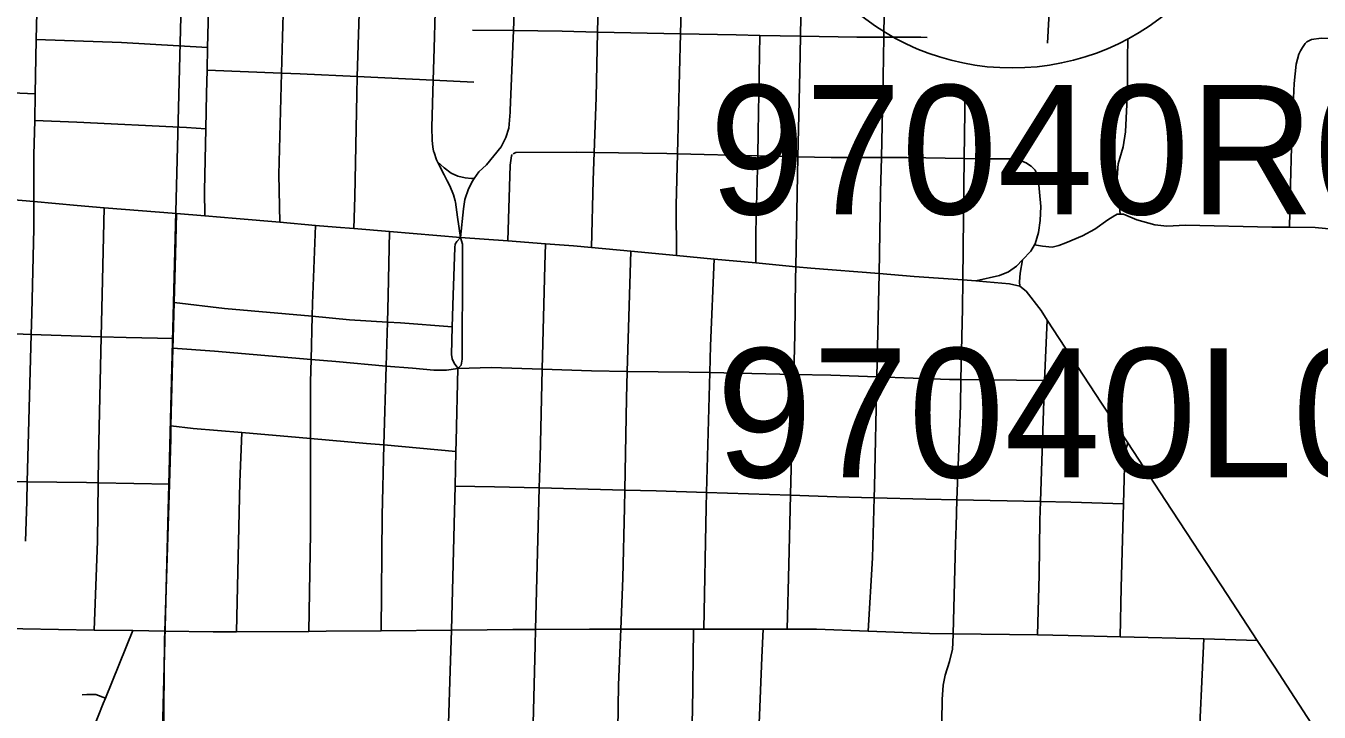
# Model space of a CAD drawing. Extents: x -157.2 to -99.3, y 12.2 to 46.2.
# Drawn here: x -145.747 to -144.645, y 34.467 to 35.051 of the extents above; entities that cross this region are included whole.
import ezdxf

# ---------------------------------------------------------------- set-up
doc = ezdxf.new("R2010")
doc.units = 0
for name, color, linetype in [('tdCoCityStreetMajor', 7, 'Continuous'), ('tdCoCityStreetMinor', 7, 'Continuous'), ('tdCoSectLine', 7, 'Continuous'), ('tdCoShieldStRte', 7, 'Continuous'), ('tdCoStrucPriMaintName', 7, 'Continuous')]:
    doc.layers.add(name, color=color, linetype=linetype)

msp = doc.modelspace()

# ---------------------------------------------------------------- linework, layer by layer
at = {"layer": 'tdCoCityStreetMajor'}
for p, q in [((-144.9488, 34.8348), (-144.9376, 34.834)), ((-145.3749, 34.8217), (-145.3749, 34.8219)), ((-145.3802, 34.6975), (-145.3787, 34.7595)), ((-145.3788, 34.7596), (-145.3787, 34.7595)), ((-145.3319, 34.5372), (-145.3126, 34.5373))]:
    msp.add_line(p, q, dxfattribs=at)
for points in [[(-145.0201, 34.8402), (-145.0187, 34.9099), (-145.0181, 34.939), (-145.0167, 35.0075), (-145.0161, 35.0416), (-145.0153, 35.0847), (-145.0145, 35.1435), (-145.0142, 35.1671), (-145.0137, 35.1965), (-145.0122, 35.2054), (-145.0093, 35.2219), (-145.0091, 35.227), (-145.0089, 35.2307)], [(-145.3343, 34.9777), (-145.3341, 34.9794), (-145.3315, 35.0471), (-145.3292, 35.1081), (-145.3284, 35.1289)], [(-144.661, 35.0299), (-144.6595, 35.0327), (-144.6573, 35.036), (-144.6556, 35.0374), (-144.6519, 35.0394), (-144.6435, 35.0406), (-144.6201, 35.0401), (-144.6038, 35.0391)], [(-144.6706, 34.8797), (-144.6699, 34.9055), (-144.6684, 34.9583), (-144.6664, 35.0022), (-144.6649, 35.0184), (-144.6625, 35.0271), (-144.661, 35.0299)], [(-145.3766, 34.871), (-145.3741, 34.8953), (-145.3728, 34.9032), (-145.3696, 34.9123), (-145.3664, 34.919), (-145.3649, 34.9212), (-145.361, 34.9269), (-145.3543, 34.9328), (-145.3418, 34.9481), (-145.3378, 34.956), (-145.3354, 34.9641), (-145.3343, 34.9777)], [(-145.0181, 34.939), (-144.9964, 34.939), (-144.9476, 34.9382), (-144.9281, 34.9378), (-144.9077, 34.9378), (-144.8998, 34.9366), (-144.8948, 34.9346), (-144.891, 34.932)], [(-144.9001, 34.8295), (-144.9005, 34.8333), (-144.8998, 34.8407), (-144.8978, 34.852), (-144.8909, 34.8594), (-144.8877, 34.8647), (-144.8872, 34.8655), (-144.8842, 34.8752), (-144.8828, 34.8855), (-144.8823, 34.8974), (-144.8845, 34.9218), (-144.8872, 34.9282), (-144.8904, 34.9316), (-144.891, 34.932)], [(-145.8001, 34.9068), (-145.7398, 34.9015), (-145.703, 34.8982), (-145.68, 34.8963)], [(-145.68, 34.8963), (-145.6185, 34.8913), (-145.5943, 34.8893), (-145.5676, 34.8871), (-145.5305, 34.8839), (-145.5001, 34.8812), (-145.4823, 34.8797), (-145.4673, 34.8785), (-145.4371, 34.876), (-145.3766, 34.871)], [(-144.8877, 34.8647), (-144.881, 34.8636), (-144.8727, 34.8628), (-144.867, 34.8641), (-144.8611, 34.8665), (-144.8468, 34.8725), (-144.8364, 34.8781), (-144.8253, 34.886), (-144.8194, 34.8897), (-144.8186, 34.8901), (-144.8174, 34.8907), (-144.8146, 34.8908), (-144.812, 34.8909), (-144.8006, 34.886), (-144.7851, 34.8818), (-144.775, 34.8806), (-144.7592, 34.8816), (-144.6855, 34.8799), (-144.6706, 34.8797), (-144.6485, 34.8794), (-144.6339, 34.8781)], [(-145.3766, 34.871), (-145.3797, 34.8677), (-145.3812, 34.8652), (-145.3815, 34.8625), (-145.3827, 34.8218)], [(-145.3766, 34.871), (-145.3363, 34.8681), (-145.3042, 34.8657)], [(-145.3749, 34.8219), (-145.3748, 34.8591), (-145.3748, 34.8652), (-145.3766, 34.871)], [(-145.3042, 34.8657), (-145.2803, 34.8639), (-145.2649, 34.8625), (-145.2315, 34.8593), (-145.1927, 34.8557), (-145.1605, 34.8526), (-145.125, 34.8493), (-145.091, 34.8461), (-145.0783, 34.8449), (-145.0201, 34.8402), (-144.9903, 34.8378), (-144.9488, 34.8348)], [(-144.9376, 34.834), (-144.9286, 34.8333), (-144.9089, 34.8314), (-144.9003, 34.8296), (-144.9001, 34.8295), (-144.8949, 34.8254), (-144.882, 34.8087), (-144.8768, 34.8007), (-144.8305, 34.73), (-144.8082, 34.6961), (-144.776, 34.6471), (-144.7235, 34.567), (-144.698, 34.528), (-144.683, 34.5051), (-144.6453, 34.4469), (-144.6203, 34.4104)], [(-145.3827, 34.8218), (-145.3835, 34.795), (-145.3842, 34.7713), (-145.3837, 34.7676), (-145.382, 34.7641), (-145.3788, 34.7596)], [(-145.3787, 34.7595), (-145.376, 34.7624), (-145.3751, 34.7673), (-145.375, 34.7944), (-145.3749, 34.8215)], [(-145.3718, 33.8925), (-145.3786, 33.9566), (-145.388, 34.0346), (-145.3913, 34.0556), (-145.392, 34.0597), (-145.3945, 34.0753), (-145.396, 34.1106), (-145.394, 34.1696), (-145.3936, 34.1907), (-145.3917, 34.2896), (-145.3908, 34.3333), (-145.3893, 34.3779), (-145.3882, 34.4123), (-145.3852, 34.5022), (-145.3843, 34.5368), (-145.3817, 34.6381), (-145.3812, 34.6594), (-145.3805, 34.6889), (-145.3802, 34.6975)], [(-145.8739, 34.5398), (-145.8359, 34.5391), (-145.8102, 34.5387), (-145.7723, 34.5381), (-145.7494, 34.5378), (-145.6886, 34.5368), (-145.6557, 34.5363), (-145.6283, 34.5358), (-145.5873, 34.5352), (-145.5673, 34.5353), (-145.5058, 34.5356), (-145.4909, 34.5357), (-145.444, 34.5362)], [(-145.444, 34.5362), (-145.3843, 34.5368), (-145.3538, 34.5371), (-145.3319, 34.5372)], [(-145.3126, 34.5373), (-145.3126, 34.5373), (-145.2667, 34.5374), (-145.2401, 34.5374), (-145.1781, 34.5374), (-145.1694, 34.5374), (-145.1188, 34.5374)], [(-145.1188, 34.5374), (-145.0983, 34.5374), (-145.0734, 34.5374), (-145.0292, 34.5358), (-144.9772, 34.5339), (-144.957, 34.5336), (-144.8852, 34.5326), (-144.8591, 34.5322), (-144.8148, 34.5311), (-144.7435, 34.5292), (-144.698, 34.528)]]:
    msp.add_lwpolyline(points, dxfattribs=at)
at = {"layer": 'tdCoCityStreetMinor'}
for p, q in [((-145.087, 35.0424), (-145.0853, 35.1311)), ((-145.3664, 35.0475), (-145.3315, 35.0471)), ((-145.3998, 35.0048), (-145.3651, 35.0032)), ((-145.7764, 34.9949), (-145.7388, 34.9932)), ((-145.091, 34.8461), (-145.0892, 34.9397)), ((-145.022, 34.7523), (-145.0201, 34.8402)), ((-145.1669, 34.6539), (-145.1643, 34.756)), ((-144.9504, 34.7501), (-144.8791, 34.7493)), ((-145.4417, 34.6944), (-145.3805, 34.6889)), ((-145.685, 34.6622), (-145.6245, 34.661)), ((-144.9537, 34.6476), (-144.8825, 34.6462))]:
    msp.add_line(p, q, dxfattribs=at)
for points in [[(-145.5289, 35.0109), (-145.5281, 35.0416), (-145.5265, 35.1009), (-145.5253, 35.1479), (-145.5247, 35.1703), (-145.5234, 35.2157), (-145.5232, 35.2362)], [(-144.8765, 35.0364), (-144.871, 35.1414), (-144.8707, 35.1477), (-144.8697, 35.1654), (-144.8673, 35.2187), (-144.8669, 35.2263)], [(-145.1891, 35.0444), (-145.1863, 35.1473), (-145.186, 35.157), (-145.1858, 35.1765), (-145.1855, 35.2049)], [(-145.3954, 35.1638), (-145.3958, 35.1506), (-145.3963, 35.135), (-145.3973, 35.0945), (-145.399, 35.0319), (-145.3998, 35.0048), (-145.401, 34.9649), (-145.4007, 34.9535), (-145.4, 34.9482)], [(-145.2598, 35.0459), (-145.2585, 35.1048), (-145.2573, 35.1395), (-145.2574, 35.1481)], [(-145.7398, 34.9015), (-145.7398, 34.9413), (-145.7392, 34.9707), (-145.7388, 34.9932), (-145.7378, 35.0396), (-145.7369, 35.0858), (-145.7367, 35.1098)], [(-145.5943, 34.8893), (-145.5946, 34.9107), (-145.5935, 34.9636), (-145.5929, 34.9935), (-145.5924, 35.0135), (-145.592, 35.0328), (-145.5909, 35.0759), (-145.5902, 35.1039)], [(-145.4673, 34.8785), (-145.4664, 34.9057), (-145.4649, 34.9928), (-145.4645, 35.008), (-145.4618, 35.0977)], [(-145.7378, 35.0396), (-145.6652, 35.0369), (-145.592, 35.0328)], [(-145.3315, 35.0471), (-145.2899, 35.0466), (-145.2598, 35.0459)], [(-145.2649, 34.8625), (-145.2635, 34.9198), (-145.2626, 34.9433), (-145.261, 34.9901), (-145.2598, 35.0459)], [(-145.2598, 35.0459), (-145.1891, 35.0444), (-145.1417, 35.0434), (-145.1216, 35.043), (-145.087, 35.0424)], [(-145.1918, 34.9423), (-145.19, 35.0115), (-145.1891, 35.0444)], [(-145.1234, 34.9406), (-145.1229, 34.9607), (-145.1216, 35.043)], [(-145.0892, 34.9397), (-145.0885, 34.9752), (-145.0875, 35.0122), (-145.087, 35.0424)], [(-145.087, 35.0424), (-145.0391, 35.0416), (-145.0161, 35.0416)], [(-145.0161, 35.0416), (-144.9844, 35.0416), (-144.9792, 35.0412)], [(-144.8146, 34.8908), (-144.8159, 34.9033), (-144.8173, 34.922), (-144.8164, 34.9336), (-144.8122, 34.9482), (-144.8102, 34.961), (-144.8085, 34.9958), (-144.8085, 35.0229), (-144.8082, 35.0404)], [(-145.5924, 35.0135), (-145.5289, 35.0109), (-145.5131, 35.0103), (-145.4645, 35.008), (-145.3998, 35.0048), (-145.3998, 35.0048)], [(-145.5305, 34.8839), (-145.5313, 34.9245), (-145.5289, 35.0109)], [(-144.9476, 34.9382), (-144.9471, 34.9783), (-144.9471, 34.9884)], [(-145.7392, 34.9707), (-145.7032, 34.9691), (-145.6098, 34.9647), (-145.5935, 34.9636)], [(-145.4, 34.9482), (-145.3995, 34.9444), (-145.3991, 34.9434), (-145.397, 34.9372), (-145.3961, 34.9355), (-145.3943, 34.9321), (-145.3904, 34.9242), (-145.3878, 34.9192)], [(-145.3363, 34.8681), (-145.3341, 34.9324), (-145.3331, 34.9405), (-145.3324, 34.9415)], [(-145.3318, 34.9422), (-145.3294, 34.9432), (-145.2781, 34.9435), (-145.2626, 34.9433)], [(-145.2626, 34.9433), (-145.2009, 34.9425), (-145.1918, 34.9423), (-145.1234, 34.9406), (-145.0892, 34.9397)], [(-145.1927, 34.8557), (-145.1929, 34.8986), (-145.1918, 34.9423)], [(-145.125, 34.8493), (-145.1249, 34.8757), (-145.1234, 34.9406)], [(-145.0892, 34.9397), (-145.0608, 34.939), (-145.0181, 34.939)], [(-144.9488, 34.8348), (-144.9479, 34.9147), (-144.9476, 34.9382)], [(-145.3649, 34.9212), (-145.3671, 34.9213), (-145.3725, 34.9218), (-145.3787, 34.9233), (-145.3844, 34.9257), (-145.3905, 34.9304), (-145.3961, 34.9355)], [(-145.3878, 34.9192), (-145.3857, 34.915), (-145.3825, 34.9074), (-145.3811, 34.9022)], [(-145.7421, 34.7885), (-145.7416, 34.8062), (-145.7398, 34.8787), (-145.7398, 34.9015)], [(-145.6826, 34.7864), (-145.6815, 34.8346), (-145.68, 34.8963)], [(-145.3811, 34.9022), (-145.3807, 34.901), (-145.379, 34.8882), (-145.3766, 34.871)], [(-145.6231, 34.7105), (-145.6214, 34.7767), (-145.6212, 34.785), (-145.6204, 34.8156), (-145.6194, 34.8565), (-145.6185, 34.8913)], [(-145.5037, 34.7671), (-145.5028, 34.8039), (-145.5025, 34.8148), (-145.5001, 34.8812)], [(-145.444, 34.5362), (-145.4433, 34.6343), (-145.4417, 34.6944), (-145.4399, 34.7615), (-145.4394, 34.7806), (-145.4388, 34.799), (-145.4381, 34.8212), (-145.4371, 34.876)], [(-145.3159, 34.4129), (-145.3129, 34.5237), (-145.3126, 34.5373), (-145.3094, 34.6578), (-145.3087, 34.6835), (-145.3069, 34.7588), (-145.3048, 34.847), (-145.3042, 34.8657)], [(-145.2367, 34.6559), (-145.2352, 34.7338), (-145.2346, 34.757), (-145.2315, 34.8593)], [(-145.1643, 34.756), (-145.1637, 34.7787), (-145.1605, 34.8526)], [(-144.8978, 34.852), (-144.903, 34.8466), (-144.9099, 34.8416), (-144.9175, 34.8387), (-144.9376, 34.834)], [(-145.0926, 34.7544), (-145.0917, 34.788), (-145.0912, 34.8354), (-145.091, 34.8461)], [(-144.9537, 34.6476), (-144.9508, 34.7278), (-144.9504, 34.7501), (-144.9491, 34.8104), (-144.9488, 34.8348)], [(-145.6204, 34.8156), (-145.5775, 34.8106), (-145.5028, 34.8039)], [(-145.5028, 34.8039), (-145.4712, 34.801), (-145.4388, 34.799)], [(-145.4388, 34.799), (-145.4275, 34.7983), (-145.3835, 34.795)], [(-144.8825, 34.6462), (-144.8798, 34.7322), (-144.8791, 34.7493), (-144.8768, 34.8007)], [(-145.8029, 34.7901), (-145.7558, 34.7889), (-145.7421, 34.7885), (-145.6826, 34.7864), (-145.6613, 34.7857), (-145.6212, 34.785)], [(-145.7471, 34.6125), (-145.746, 34.6461), (-145.7455, 34.663), (-145.7421, 34.7885), (-145.7421, 34.7885)], [(-145.685, 34.6622), (-145.6847, 34.6839), (-145.6826, 34.7864)], [(-145.6214, 34.7767), (-145.5861, 34.7741), (-145.5037, 34.7671)], [(-145.5058, 34.5356), (-145.5042, 34.6193), (-145.5042, 34.6998), (-145.5042, 34.748), (-145.5037, 34.7671)], [(-145.5037, 34.7671), (-145.4828, 34.7653), (-145.4399, 34.7615), (-145.4174, 34.7596), (-145.3992, 34.7579), (-145.393, 34.7579), (-145.3886, 34.7581), (-145.3787, 34.7595), (-145.3501, 34.7603), (-145.3069, 34.7588)], [(-145.3069, 34.7588), (-145.265, 34.7574), (-145.2346, 34.757)], [(-145.2346, 34.757), (-145.1819, 34.7564), (-145.1643, 34.756), (-145.0926, 34.7544)], [(-145.0955, 34.6516), (-145.0952, 34.6638), (-145.0926, 34.7544)], [(-145.0926, 34.7544), (-145.0611, 34.7537), (-145.022, 34.7523)], [(-145.0242, 34.6494), (-145.0239, 34.6586), (-145.022, 34.7523)], [(-145.022, 34.7523), (-144.9602, 34.7502), (-144.9504, 34.7501)], [(-145.6283, 34.5358), (-145.6245, 34.661), (-145.6233, 34.6999), (-145.6231, 34.7105), (-145.6231, 34.7105)], [(-145.6231, 34.7105), (-145.6043, 34.7085), (-145.5627, 34.7049), (-145.5138, 34.7006), (-145.5042, 34.6998)], [(-145.5673, 34.5353), (-145.5666, 34.5608), (-145.5644, 34.6627), (-145.5627, 34.7049)], [(-145.5042, 34.6998), (-145.4566, 34.6957), (-145.4417, 34.6944)], [(-144.8148, 34.5311), (-144.814, 34.5729), (-144.8119, 34.6442), (-144.811, 34.6757), (-144.8103, 34.6893), (-144.8082, 34.6961)], [(-145.8067, 34.6639), (-145.7607, 34.6632), (-145.7455, 34.663), (-145.6951, 34.6624), (-145.685, 34.6622)], [(-145.6886, 34.5368), (-145.6857, 34.6124), (-145.685, 34.6622)], [(-145.3812, 34.6594), (-145.3476, 34.6587), (-145.3094, 34.6578)], [(-145.3094, 34.6578), (-145.2367, 34.6559), (-145.21, 34.6553), (-145.1669, 34.6539)], [(-145.2432, 34.4132), (-145.2419, 34.4901), (-145.2401, 34.5374), (-145.2384, 34.5809), (-145.237, 34.6411), (-145.2367, 34.6559)], [(-145.1694, 34.5374), (-145.1672, 34.6413), (-145.1669, 34.6539)], [(-145.1669, 34.6539), (-145.0955, 34.6516), (-145.0955, 34.6516)], [(-145.0983, 34.5374), (-145.0969, 34.5925), (-145.0955, 34.6516)], [(-145.0955, 34.6516), (-145.0564, 34.6503), (-145.0242, 34.6494), (-144.9802, 34.6481), (-144.9537, 34.6476)], [(-145.0292, 34.5358), (-145.0256, 34.5982), (-145.0242, 34.6494)], [(-144.968, 34.4133), (-144.968, 34.4133), (-144.9669, 34.441), (-144.9664, 34.4777), (-144.9654, 34.49), (-144.9637, 34.4984), (-144.96, 34.51), (-144.9575, 34.5204), (-144.9572, 34.5258), (-144.957, 34.5336), (-144.955, 34.6106), (-144.9545, 34.6253), (-144.9537, 34.6476)], [(-144.8852, 34.5326), (-144.8838, 34.5835), (-144.883, 34.6304), (-144.8825, 34.6462)], [(-144.8825, 34.6462), (-144.8566, 34.6457), (-144.8119, 34.6442)], [(-145.696, 34.2979), (-145.6924, 34.402), (-145.6919, 34.4147), (-145.6907, 34.4471), (-145.6894, 34.4526), (-145.6808, 34.4743), (-145.6789, 34.4789), (-145.6557, 34.5363)], [(-145.6291, 34.4708), (-145.6285, 34.5283), (-145.6283, 34.5358)], [(-145.1814, 34.4138), (-145.179, 34.4665), (-145.1781, 34.5374)], [(-145.1294, 34.2905), (-145.1285, 34.3101), (-145.1264, 34.3562), (-145.124, 34.415), (-145.1199, 34.5135), (-145.1188, 34.5374)], [(-144.7487, 34.407), (-144.7482, 34.426), (-144.7435, 34.5292)], [(-145.6988, 34.4815), (-145.6948, 34.4819), (-145.6872, 34.4819), (-145.6789, 34.4789)], [(-145.6266, 34.3808), (-145.6285, 34.3835), (-145.629, 34.387), (-145.6293, 34.404), (-145.629, 34.4082), (-145.6291, 34.4129), (-145.6295, 34.4351), (-145.6291, 34.4708)]]:
    msp.add_lwpolyline(points, dxfattribs=at)
at = {"layer": 'tdCoSectLine'}
msp.add_lwpolyline([(-145.6402, 34.0636), (-145.6101, 35.2359)], dxfattribs=at)
at = {"layer": 'tdCoShieldStRte'}
msp.add_circle((-144.9066, 35.2238), 0.2085, dxfattribs=at)

# ---------------------------------------------------------------- texts
at = {"layer": 'tdCoStrucPriMaintName'}
for s, p in [('97040R020', (-145.1647, 34.8907)), ('97040L020', (-145.1587, 34.6667))]:
    msp.add_text(s, height=0.11, dxfattribs=at).set_placement(p)

doc.saveas('drawing.dxf')
